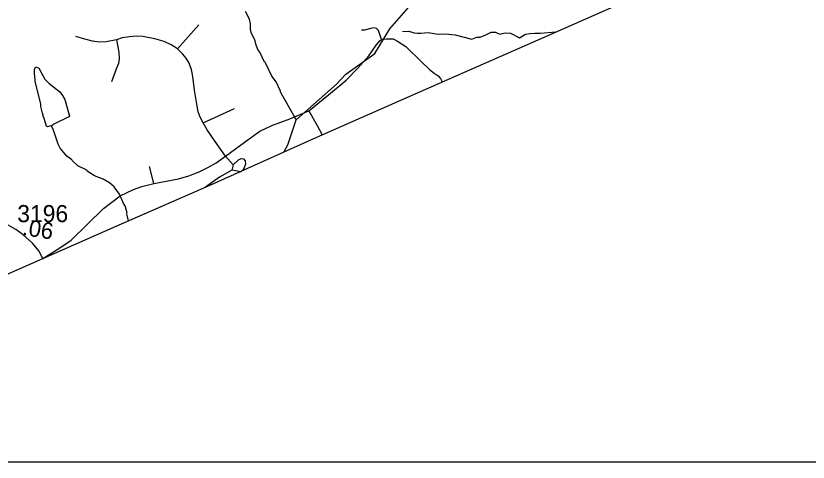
# Model space of a CAD drawing. Extents: x 1547597 to 1699558, y 810033 to 920809.
# Drawn here: x 1589376 to 1595166, y 811336 to 814598 of the extents above; entities that cross this region are included whole.
import ezdxf

# ---------------------------------------------------------------- set-up
doc = ezdxf.new("R2010")
doc.units = 0
for name, color, linetype in [('Exist Boundary Political CountyLine', 7, 'Continuous'), ('Exist Hydrographic Misc Water Feature', 7, 'Continuous'), ('Exist Road Non-System Type 51', 7, 'Continuous'), ('Exist Road Secondary Mileage Hundredths English Label', 7, 'Continuous'), ('Exist Road Secondary Type 51 Attributed', 7, 'Continuous'), ('Exist Road Secondary Type 51 Number Label', 7, 'Continuous'), ('Map Preparation Inset Cut Line', 7, 'Continuous')]:
    doc.layers.add(name, color=color, linetype=linetype)

msp = doc.modelspace()

# ---------------------------------------------------------------- linework, layer by layer
at = {"layer": 'Exist Boundary Political CountyLine'}
msp.add_lwpolyline([(1587438.5, 811881.3), (1587925.9, 812095.3), (1588566.5, 812374.7), (1589263.6, 812687.4), (1590109.5, 813059.7), (1590806.5, 813364.4), (1591554.1, 813702), (1592251, 814008.7), (1592815, 814257.6), (1593254.5, 814449.6), (1606492.6, 820282.1), (1613860.9, 820194.5)], dxfattribs=at)
at = {"layer": 'Exist Hydrographic Misc Water Feature'}
for points in [[(1591333.6, 813602.4), (1591363.6, 813655), (1591424.6, 813837.6), (1591720.6, 814097.5), (1591788.6, 814171.6), (1591998.5, 814321.6), (1592109.6, 814503.2), (1592245.6, 814658), (1592373.6, 814898.3), (1592461.5, 815188.7), (1592499.6, 815529.4), (1592376.6, 816224.4), (1592356.6, 816556.4), (1592596.6, 817011.1), (1592936.5, 817499.9), (1593050.6, 817848.8), (1593195.6, 818095.3)], [(1591424.6, 813837.6), (1591408.6, 813869.1), (1591316.8, 814026.8), (1591314.9, 814034.3), (1591309.2, 814041), (1591311.1, 814046.7), (1591278, 814115.5), (1591246.6, 814158), (1591198.2, 814258.2), (1591194.1, 814258.3), (1591159.3, 814331.2), (1591143.5, 814352.9), (1591131.8, 814383.5), (1591124.5, 814415.7), (1591095.3, 814476.2), (1591091.5, 814500), (1591092.1, 814540.2), (1591084.5, 814572.4), (1591055.3, 814628.8)], [(1592202, 814484.1), (1592247.9, 814485.6), (1592287.7, 814472.5), (1592311.7, 814470.4), (1592335.6, 814469.9), (1592389.9, 814475.3), (1592463.7, 814464), (1592515.7, 814465.4), (1592585.7, 814458.3), (1592709.1, 814428.2), (1592746.3, 814441.8), (1592770.3, 814441.2), (1592809.8, 814459.6), (1592851, 814477.7), (1592880.7, 814479.4), (1592912, 814462.9), (1592951.6, 814474.4), (1592991.2, 814471.1), (1593057.2, 814438.1), (1593100.1, 814462.9), (1593133.3, 814468.2), (1593169.4, 814471.1), (1593208.9, 814471.1), (1593323.6, 814480)], [(1589636.7, 813790.9), (1589630.8, 813795.1), (1589606.7, 813787.4), (1589600.7, 813791.6), (1589583.5, 813847.8), (1589575.8, 813863.5), (1589575.7, 813871.7), (1589570.1, 813887.4), (1589558.8, 813936.1), (1589558.9, 813951.7), (1589517.4, 814120.7), (1589516, 814161), (1589512.1, 814168.5), (1589512.7, 814208.7), (1589521, 814224.9), (1589544.8, 814214.6), (1589587.7, 814135.7), (1589619.2, 814103.1), (1589696.4, 814042.5), (1589717.9, 814015.8), (1589733.6, 813987.5), (1589764.1, 813882.7), (1589767.9, 813867), (1589763.7, 813858.9), (1589654.9, 813806.9), (1589636.7, 813790.9)], [(1590199.3, 813098.9), (1590187.7, 813150.3), (1590189.7, 813156.8), (1590174.5, 813208.8), (1590164.8, 813220.5), (1590133.8, 813295), (1590094.5, 813348.3), (1590060.8, 813378.6), (1590015.2, 813403.3), (1589951.5, 813428.3), (1589898, 813463.1), (1589896, 813468.9), (1589828.7, 813502.3), (1589787.2, 813540.8), (1589785.2, 813546.6), (1589747.6, 813571.2), (1589700.3, 813629.6), (1589684.7, 813660.3), (1589661.8, 813732.1), (1589646.4, 813774.3), (1589636.7, 813790.9)]]:
    msp.add_lwpolyline(points, dxfattribs=at)
at = {"layer": 'Exist Road Non-System Type 51'}
for p, q in [((1590557.1, 814356.3), (1590713.1, 814530.9)), ((1590744.6, 813815.2), (1590973.6, 813919.7)), ((1590909.2, 813571.9), (1590963.6, 813508.9)), ((1590385.3, 813371.5), (1590353.8, 813497.4)), ((1590963.6, 813508.9), (1590953.6, 813470.2))]:
    msp.add_line(p, q, dxfattribs=at)
for points in [[(1592047.2, 814423.6), (1592034.3, 814467.9), (1592025.7, 814489.4), (1592012.8, 814505.2), (1591991.4, 814509.5), (1591967, 814505.2), (1591924.1, 814492.3), (1591902.6, 814492.3)], [(1590111.2, 814422.1), (1590035.3, 814407.8), (1589988.1, 814406.4), (1589936.5, 814413.5), (1589879.3, 814426.4), (1589814.9, 814447.9)], [(1590111.2, 814422.1), (1590129.8, 814332), (1590131.2, 814284.7), (1590125.5, 814248.9), (1590112.6, 814214.6), (1590075.4, 814114.4)], [(1590557.1, 814356.3), (1590510.5, 814386.4), (1590459, 814409.3), (1590391.7, 814429.3), (1590304.4, 814446.5), (1590255.7, 814449.3), (1590205.6, 814445), (1590154.1, 814436.5), (1590111.2, 814422.1)], [(1591516.1, 813904), (1591660.7, 814019.9), (1591790.3, 814127.3), (1591879, 814218.9), (1591956.3, 814306.2), (1592009.3, 814383.5), (1592037.2, 814415), (1592047.2, 814423.6)], [(1592047.2, 814423.6), (1592083, 814430.7), (1592133.1, 814429.3), (1592166, 814412.1), (1592226.1, 814373.5), (1592340.6, 814260.4), (1592398.6, 814206), (1592434.4, 814178.8), (1592461.6, 814160.2), (1592480.2, 814138.7), (1592492.6, 814115.3)], [(1590744.6, 813815.2), (1590723.8, 813856.7), (1590709.5, 813896.8), (1590698.1, 813952.6), (1590682.3, 814055.7), (1590669.4, 814154.5), (1590659.4, 814206), (1590640.1, 814256.1), (1590620, 814289), (1590595.7, 814317.6), (1590557.1, 814356.3)], [(1590909.2, 813571.9), (1591080.3, 813697.8), (1591159, 813755.1), (1591246.3, 813795.2), (1591379.4, 813845.3), (1591516.1, 813904)], [(1591516.1, 813904), (1591577.7, 813796.6), (1591614.5, 813728.6)], [(1590909.2, 813571.9), (1590833.3, 813680.6), (1590773.2, 813765.1), (1590744.6, 813815.2)], [(1590385.3, 813371.5), (1590564.2, 813407.2), (1590641.5, 813428.7), (1590716, 813457.3), (1590780.4, 813490.3), (1590839.1, 813523.2), (1590909.2, 813571.9)], [(1590963.6, 813508.9), (1591003.7, 813546.1), (1591022.3, 813556.1), (1591040.9, 813553.2), (1591052.3, 813537.5), (1591055.2, 813513.2), (1591043.8, 813486), (1591032.3, 813467.4), (1591019.4, 813458.8), (1590995.1, 813461.6), (1590953.6, 813470.2)], [(1590953.6, 813470.2), (1590864.8, 813418.7), (1590762.9, 813345.3)], [(1589572.3, 812823.3), (1589689.3, 812896.9), (1589779.5, 812958.5), (1590017.9, 813189.3), (1590137.7, 813281.3), (1590236.4, 813329.9), (1590298, 813351.4), (1590385.3, 813371.5)]]:
    msp.add_lwpolyline(points, dxfattribs=at)
at = {"layer": 'Exist Road Secondary Type 51 Attributed'}
msp.add_lwpolyline([(1589572.3, 812823.3), (1589543.3, 812881.2), (1589497.5, 812937), (1589430.3, 812998.5), (1589375.9, 813037.2), (1589281.4, 813090.2)], dxfattribs=at)
at = {"layer": 'Map Preparation Inset Cut Line'}
msp.add_lwpolyline([(1575502.6, 831307.2), (1641328.6, 831307.2), (1641328.6, 811336.3), (1575502.6, 811336.3)], close=True, dxfattribs=at)

# ---------------------------------------------------------------- texts
at = {"layer": 'Exist Road Secondary Mileage Hundredths English Label'}
msp.add_text('.06', height=120, rotation=351.02038, dxfattribs=at).set_placement((1589419.2, 812997))
at = {"layer": 'Exist Road Secondary Type 51 Number Label'}
msp.add_text('3196', height=125, dxfattribs=at).set_placement((1589386.5, 813090))

doc.saveas('drawing.dxf')
